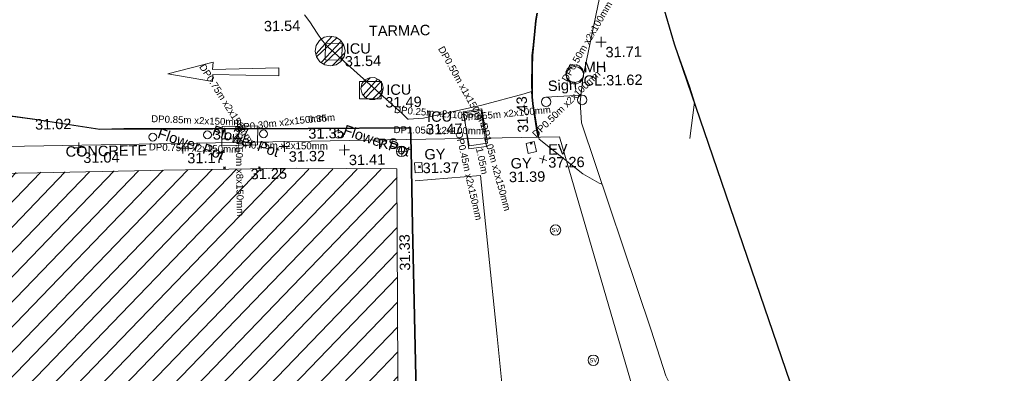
# Model space of a CAD drawing. Header units: millimetres. Extents: x -290717 to 520720, y -103372 to 287762.
# Tile 363 of 375: x 384263 to 419765, y 186328 to 199056. Entities that reach past the tile are written whole.
import ezdxf

# ---------------------------------------------------------------- set-up
doc = ezdxf.new("R2010")
doc.units = ezdxf.units.MM
for name, pattern in [('IMPORT-HIDDEN2 _3_', [4762.5, 3175, -1587.5]), ('IMPORT-UG_ELEC_LV_QLB2 _2_', [2700, 1500, -300.0000000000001, 0, -250, 150, -300.0000000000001, 0, -200]), ('IMPORT-UG_ELEC_QLB2 _2_', [2500, 1500, -300.0000000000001, 0, -50, 150, -300.0000000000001, 0, -200]), ('IMPORT-UG_ELEC_STREET LIGHTING_QLB2 _2_', [2700, 1500, -300.0000000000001, 0, -250, 150, -300.0000000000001, 0, -200])]:
    doc.linetypes.add(name, pattern=pattern)
for name, color, linetype, lineweight, true_color in [('00_TOPO_BUILDING_OUTLINE', 5, 'Continuous', 9, 0x0000ff), ('00_TOPO_EAVE', 7, 'Continuous', 9, 0x666666), ('00_TOPO_FURN_FLOWER_POT', 9, 'Continuous', 9, 0x808080), ('00_TOPO_FURN_SIGN', 7, 'Continuous', 9, 0x666666), ('00_TOPO_KERB_BOTTOM', 1, 'Continuous', 9, 0xff0000), ('00_TOPO_KERB_TOP', 7, 'Continuous', 9, 0xa500a5), ('00_TOPO_LEVEL_SPOT', 7, 'Continuous', 9, 0x666666), ('00_TOPO_ROAD_MARKING_ARROWS', 7, 'Continuous', 9, 0x999999), ('00_TOPO_ROAD_MARKING_WHITE_CONTINUOUS', 7, 'Continuous', 9, 0x999999), ('00_TOPO_ROOF_OVERHANG', 7, 'Continuous', 9, 0xff7fff), ('00_TOPO_SERV_GULLY', 7, 'Continuous', 9, 0x5252a5), ('00_TOPO_SERV_IC', 5, 'Continuous', 9, 0x0000ff), ('00_TOPO_SERV_MH', 7, 'Continuous', 9, 0x666666), ('00_TOPO_SERV_STOP_VALVE', 7, 'Continuous', 9, 0x666666), ('00_TOPO_VEGETATION', 7, 'Continuous', 9, 0x52a552), ('00_UAV_BUILDING_HATCH', 7, 'Continuous', 9, 0x999999), ('00_UAV_EAVE', 7, 'Continuous', 9, 0x666666), ('00_UAV_TREE_LINE', 7, 'Continuous', 9, 0x52a552), ('01_DTM_CONTOUR_MNR', 7, 'Continuous', 9, 0xa5a552), ('12333-PUM-2D-U-0001-C01 - Rev2_REVIT IMPORT_dwg', 7, 'Continuous', 9, 0x767676), ('PUM-CHAMBER EXTENTS', 6, 'IMPORT-HIDDEN2 _3_', 9, 0xff00ff), ('PUM-ELECTRIC-LV-QLB2', 1, 'IMPORT-UG_ELEC_LV_QLB2 _2_', 9, 0xff0000), ('PUM-ELECTRIC-MH', 1, 'Continuous', 9, 0xff0000), ('PUM-ELECTRIC-QLB2', 1, 'IMPORT-UG_ELEC_QLB2 _2_', 9, 0xff0000), ('PUM-SURVEY BOUNDARY_EXTENT', 190, 'Continuous', 25, 0x7f00ff)]:
    doc.layers.add(name, color=color, linetype=linetype, lineweight=lineweight, true_color=true_color)
doc.layers.add('00_TOPO_SURVEY_TEXT', color=7, linetype='Continuous', lineweight=9)
doc.layers.add('GEN-TEXT', color=7, linetype='Continuous', lineweight=9)
doc.styles.add('Arial_1', font='arial.ttf', dxfattribs={"height": 250})
doc.styles.add('Swis721 Lt BT', font='swissl.ttf', dxfattribs={"height": 399.9999999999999})
doc.styles.add('Swis721 Lt BT_2', font='swissl.ttf', dxfattribs={"height": 375})
pattern_1 = [(45, (-533641079.65, -725615854.3560001), (-265.1650429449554, 265.1650429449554), []), (45, (-533640902.873, -725615854.3560001), (-265.1650429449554, 265.1650429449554), [])]

# ---------------------------------------------------------------- blocks, each defined once
blk = doc.blocks.new('12333-PUM-2D-U-0001-C01 - Rev2_REVIT IMPORT_dwg_MSL_RoadSign_SYM-2077193-Site Location Plan Existing')
at = {"layer": '00_TOPO_FURN_SIGN', "color": 254, "true_color": 0xcccccc}
for p, q in [((-500.2287617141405, 0), (499.7712382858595, 0)), ((-0.2287617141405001, -500.0000000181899), (-0.2287617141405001, 499.9999999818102))]:
    blk.add_line(p, q, dxfattribs=at)
blk.add_circle((-0.2287617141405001, 0), 500.0000000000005, dxfattribs=at)
blk = doc.blocks.new('12333-PUM-2D-U-0001-C01 - Rev2_REVIT IMPORT_dwg_MM-2077200-Site Location Plan Existing')
at = {"layer": '00_TOPO_LEVEL_SPOT', "color": 254, "true_color": 0xcccccc, "flags": 128}
for points in [[(0, -500.0000000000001), (0, 0), (-500.0000000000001, 0)], [(500.0000000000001, 0), (0, 0), (0, 500.0000000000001)]]:
    blk.add_lwpolyline(points, dxfattribs=at)
blk = doc.blocks.new('12333-PUM-2D-U-0001-C01 - Rev2_REVIT IMPORT_dwg_MSL_Sluice_Valve_SYM-2077186-Site Location Plan Existing')
at = {"layer": '00_TOPO_SERV_STOP_VALVE', "color": 254, "true_color": 0xcccccc}
blk.add_circle((0, 0), 500.0000000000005, dxfattribs=at)
at = {"layer": '00_TOPO_SERV_STOP_VALVE', "insert": (0, 198.9876086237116), "char_height": 399.9999999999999, "width": 785.1100955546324, "attachment_point": 2, "line_spacing_factor": 1.005061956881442, "style": 'Swis721 Lt BT'}
blk.add_mtext('SV', dxfattribs=at)
blk = doc.blocks.new('12333-PUM-2D-U-0001-C01 - Rev2_REVIT IMPORT_dwg_MSL_Sign_SYM-2077194-Site Location Plan Existing')
at = {"layer": '00_TOPO_FURN_SIGN', "color": 254, "true_color": 0xcccccc}
blk.add_line((1862.281444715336, 0), (-1862.281444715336, 0), dxfattribs=at)
for centre, radius in [((-1862.281444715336, -488.8448533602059), 488.8448533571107), ((1862.281444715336, -488.8448533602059), 488.8448533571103)]:
    blk.add_circle(centre, radius, dxfattribs=at)
blk = doc.blocks.new('12333-PUM-2D-U-0001-C01 - Rev2_REVIT IMPORT_dwg_MSL_Eaves_SYM_1-V74-Site Location Plan Existing')
at = {"layer": '00_TOPO_EAVE', "color": 254, "true_color": 0xcccccc}
for p, q in [((356.5791934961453, -116.0873754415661), (-356.5791934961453, 116.0873754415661)), ((-116.0873754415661, -356.5791934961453), (116.0873754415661, 356.5791934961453))]:
    blk.add_line(p, q, dxfattribs=at)
blk = doc.blocks.new('12333-PUM-2D-U-0001-C01 - Rev2_REVIT IMPORT_dwg_MGS62954_T2_Galway_ITM_3d_Rev1-2077680-Site Location Plan Existing')
at = {"layer": '00_UAV_BUILDING_HATCH', "true_color": 0xcccccc}
h = blk.add_hatch(dxfattribs=at)
h.set_pattern_fill('FP_1', color=254, style=0, pattern_type=2)
h.set_pattern_definition([(45, (0, 0), (-441.9417382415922, 441.9417382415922), [])])
h.paths.add_polyline_path([(534273331.0839256, 725699413.308508), (534277278.0839256, 725714344.3085079), (534273549.7966212, 725715375.4495255), (534278107.7966213, 725729661.4495255), (534289916.7966211, 725729648.4495255), (534289758.7966212, 725730785.4495256), (534295105.895538, 725732008.9646724), (534299533.3955734, 725732012.6897947), (534299525.8615051, 725732274.3540393), (534303017.6669321, 725732237.6943833), (534303145.8580773, 725742131.6227317), (534297043.3569099, 725742233.1048253), (534282146.4326756, 725742249.486803), (534282149.6354219, 725743193.6412101), (534265261.1107914, 725743195.2464387), (534265304.8585889, 725737414.8249149), (534261265.5081947, 725737413.3337195), (534259042.3072209, 725729051.2211075), (534251896.866097, 725705079.4298506), (534273323.2049377, 725699415.3913133)])
at = {"layer": '00_TOPO_BUILDING_OUTLINE', "color": 254, "true_color": 0xcccccc, "flags": 128}
blk.add_lwpolyline([(534265261.1107914, 725743195.2464387), (534266299.5886774, 725743186.5933887), (534268966.6669175, 725743189.0566638), (534271536.7660006, 725743183.3878961), (534274362.0502515, 725743188.4647542), (534277167.682077, 725743184.5850734), (534281089.3870794, 725743199.5951864), (534282149.6354219, 725743193.6412101), (534282146.4326755, 725742249.486803), (534283839.5080152, 725742262.9401561), (534286567.9418006, 725742218.6443591), (534290181.8390353, 725742221.1964252), (534294256.3784721, 725742233.0229486), (534294735.6483263, 725742234.4140496), (534297868.1361533, 725742232.636906), (534298446.2772241, 725742229.1177834), (534299533.5699496, 725742222.4994738), (534303145.8580773, 725742131.6227317), (534303017.6669321, 725732237.6943833), (534299525.861505, 725732274.3540392), (534299532.215795, 725732053.6644403), (534299532.8153137, 725732032.8426747), (534299533.3955733, 725732012.6897947), (534295105.8955379, 725732008.9646724)], dxfattribs=at)
at = {"layer": '00_TOPO_FURN_FLOWER_POT', "color": 254, "true_color": 0xcccccc}
for centre, radius in [((534294363.2827742, 725743431.9220792), 141.1226066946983), ((534296334.7440853, 725743479.6519554), 141.1226066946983), ((534298357.4765449, 725743479.6519554), 141.122606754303), ((534301057.4262737, 725743417.3064443), 141.122606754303)]:
    blk.add_circle(centre, radius, dxfattribs=at)
at = {"layer": '00_TOPO_KERB_BOTTOM', "color": 254, "true_color": 0xcccccc, "flags": 128}
for points in [[(534308283.6238087, 725747655.5112337), (534308233.9765163, 725747387.1875391), (534308188.1360287, 725747005.3569778), (534308130.3085472, 725746509.9320878), (534308083.2339498, 725746128.7833622), (534308067.4949427, 725745712.2384444), (534308056.0960096, 725745236.5280064), (534308053.7869669, 725744644.2518926), (534308071.7162285, 725744393.1604843), (534308127.0934432, 725744011.6240902), (534308204.7556738, 725743445.4626124), (534308249.9701226, 725743214.554612)], [(534299532.8153137, 725732032.8426747), (534302597.0408759, 725732018.1712743), (534303730.9225911, 725732012.7422898), (534303713.8795811, 725733556.7228701), (534303682.405311, 725740052.5993531), (534303677.576763, 725742812.6282414), (534303666.2089036, 725743615.4478605), (534299973.2516017, 725743655.2383559), (534295968.3994947, 725743711.128915), (534294679.5569375, 725743734.8029191), (534293329.1843611, 725743759.6071326), (534292456.5286127, 725743756.5799744), (534290126.8992643, 725744156.4548488), (534288042.5109911, 725744471.6315801), (534287509.9331685, 725744556.3325987), (534285595.8035702, 725744592.7361156)]]:
    blk.add_lwpolyline(points, dxfattribs=at)
at = {"layer": '00_TOPO_KERB_TOP', "color": 254, "true_color": 0xcccccc, "flags": 128}
for points in [[(534308312.5653968, 725747648.9504238), (534308263.305109, 725747382.7183336), (534308217.5826431, 725747001.8708391), (534308159.7493135, 725746506.3958478), (534308112.817343, 725746126.401929), (534308097.1337446, 725745711.3234408), (534308085.7468405, 725745236.1150047), (534308083.4433047, 725744645.2514781), (534308101.216174, 725744396.3502755), (534308156.4548157, 725744015.7686177), (534308234.0178252, 725743450.3304669), (534308279.069715, 725743220.2526478)], [(534299532.215795, 725732053.6644403), (534302597.1405538, 725732038.9896921), (534303709.8717474, 725732033.6619755), (534303693.0614815, 725733556.5575383), (534303661.586743, 725740052.5307069), (534303656.7583646, 725742812.462644), (534303645.6798357, 725743594.8491904), (534299972.9941947, 725743634.4212648), (534296528.1649683, 725743682.4963061), (534295968.063067, 725743690.3129265), (534294681.3322327, 725743713.9481416), (534293329.0292807, 725743738.7878131), (534292454.7907004, 725743735.755164), (534290123.5816689, 725744135.9011872), (534288039.3197103, 725744451.0588186), (534287508.091444, 725744535.5452042), (534285590.03226, 725744558.9655178)]]:
    blk.add_lwpolyline(points, dxfattribs=at)
at = {"layer": '00_TOPO_ROAD_MARKING_ARROWS', "color": 254, "true_color": 0xcccccc, "flags": 128}
blk.add_lwpolyline([(534298947.962415, 725745847.8322582), (534298944.2498124, 725745561.2742976), (534296564.5179741, 725745647.3582183), (534296549.6587787, 725745392.4333932), (534294940.8758591, 725745699.9408861), (534296582.6262788, 725746093.9419317), (534296563.1229188, 725745826.9221721)], close=True, dxfattribs=at)
at = {"layer": '00_TOPO_ROAD_MARKING_WHITE_CONTINUOUS', "color": 254, "true_color": 0xcccccc, "flags": 128}
blk.add_lwpolyline([(534303800.0000001, 725741690.0000001), (534306150, 725741840), (534306360, 725739410.0000001), (534306650.0000001, 725736040), (534306870.0000001, 725733400.0000001), (534306980, 725732280.0000001)], dxfattribs=at)
at = {"layer": '00_TOPO_ROOF_OVERHANG', "color": 254, "true_color": 0xcccccc, "flags": 128}
blk.add_lwpolyline([(534282149.6354219, 725743193.6412101), (534309024.2867259, 725743188.4261273), (534312425.209771, 725730734.8437055), (534295243.3882573, 725730753.8532)], dxfattribs=at)
at = {"layer": '00_TOPO_SERV_GULLY', "color": 254, "true_color": 0xcccccc, "flags": 128}
for points in [[(534307816.9992578, 725742973.7723061), (534307891.3913257, 725742610.9228631), (534308187.8936744, 725742671.7123264), (534308113.5016066, 725743034.5617691)], [(534303783.9988641, 725742343.0684061), (534303800.9827068, 725741985.9192669), (534304061.9991008, 725741998.3316203), (534304045.0152579, 725742355.4807599)]]:
    blk.add_lwpolyline(points, close=True, dxfattribs=at)
at = {"layer": '00_TOPO_SERV_IC', "color": 254, "true_color": 0xcccccc, "flags": 128}
for points in [[(534300651.6100542, 725746701.7347624), (534301248.6063985, 725746677.5447996), (534301224.5919963, 725746084.8812058), (534300627.595652, 725746109.0711685)], [(534302626.3998014, 725744666.5578847), (534301834.5892296, 725744686.0959316), (534301849.8666025, 725745305.2358841), (534302641.6771744, 725745285.6978371)], [(534305588.8346047, 725744109.0389994), (534305753.5089952, 725742809.145351), (534306383.5991946, 725742888.9670645), (534306218.9248041, 725744188.8607129)]]:
    blk.add_lwpolyline(points, close=True, dxfattribs=at)
at = {"layer": '00_TOPO_SERV_MH', "color": 254, "true_color": 0xcccccc}
blk.add_circle((534309619.6340802, 725745395.8188077), 311.9461516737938, dxfattribs=at)
at = {"layer": '00_TOPO_VEGETATION', "color": 254, "true_color": 0xcccccc, "flags": 128}
blk.add_lwpolyline([(534313725.9499338, 725743043.839204), (534313910.3811712, 725744346.5498801), (534313755.4658592, 725744898.7040137), (534313235.6194068, 725746455.7147201), (534312947.7116694, 725747489.6233302)], dxfattribs=at)
at = {"layer": '00_UAV_TREE_LINE', "color": 254, "true_color": 0xcccccc, "flags": 128}
blk.add_lwpolyline([(534310837.2722841, 725749438.6609697), (534309905.2722841, 725745278.6609697), (534309789.2722842, 725744421.6609697), (534309825.2722842, 725743677.6609697), (534312213.2509079, 725736174.6029111), (534312707.250908, 725734512.6029111), (534313289.2509078, 725733305.602911), (534314274.2509079, 725732431.6029112), (534315105.2509079, 725731852.6029111), (534316079.2509079, 725731309.6029111), (534316719.2509079, 725730536.6029111), (534317304.2509078, 725728943.6029111), (534320382.2509079, 725721266.602911), (534322915.7485062, 725716499.735819), (534324281.7485062, 725711808.735819), (534326579.7485062, 725703426.735819)], dxfattribs=at)
at = {"layer": '01_DTM_CONTOUR_MNR', "color": 254, "true_color": 0xcccccc, "flags": 128}
blk.add_lwpolyline([(534310531.45228, 725741458.8347808), (534310430.0000002, 725741498.0769231), (534309845.2487779, 725741835.2487777), (534308285.3571428, 725743120), (534308267.8750001, 725743215.9583334), (534308234.569161, 725743395.170068), (534308223.5416667, 725743450.0000002), (534308197.3220974, 725743632.9962548), (534308145.4761906, 725744015.1587303), (534308110.4999999, 725744223.5000002), (534308083.1896552, 725744394.396552), (534308053.5714288, 725744622.8571428), (534308056.1607143, 725744642.0535716), (534308050.0000001, 725744840.0000001), (534307779.696288, 725744760.1349831), (534306250, 725744370.0000001), (534304132.4359653, 725743946.2145181), (534303588.7571566, 725743913.3424802), (534303566.960925, 725743921.8979267), (534303532.6143262, 725743954.5042492), (534303473.8852054, 725744016.7692841), (534303364.0707915, 725744129.485219), (534300743.052861, 725746560.6585225), (534300530.9058486, 725746805.6206367), (534300359.6804898, 725747075.922591), (534300100.7505502, 725747479.7839277), (534299910.0000001, 725747740)], dxfattribs=at)
at = {"xscale": 0.375, "yscale": 0.375, "zscale": 0.375}
for name, p in [('12333-PUM-2D-U-0001-C01 - Rev2_REVIT IMPORT_dwg_MM-2077200-Site Location Plan Existing', (534310584.8409677, 725746570.5365549)), ('12333-PUM-2D-U-0001-C01 - Rev2_REVIT IMPORT_dwg_MM-2077200-Site Location Plan Existing', (534291689.9211206, 725743096.768148)), ('12333-PUM-2D-U-0001-C01 - Rev2_REVIT IMPORT_dwg_MM-2077200-Site Location Plan Existing', (534295440.3395299, 725743015.6344959)), ('12333-PUM-2D-U-0001-C01 - Rev2_REVIT IMPORT_dwg_MM-2077200-Site Location Plan Existing', (534299099.7007521, 725743011.5792032)), ('12333-PUM-2D-U-0001-C01 - Rev2_REVIT IMPORT_dwg_MM-2077200-Site Location Plan Existing', (534301264.6879693, 725742850.9182589)), ('12333-PUM-2D-U-0001-C01 - Rev2_REVIT IMPORT_dwg_MSL_RoadSign_SYM-2077193-Site Location Plan Existing', (534303325.1769128, 725742764.7087936)), ('12333-PUM-2D-U-0001-C01 - Rev2_REVIT IMPORT_dwg_MSL_Eaves_SYM_1-V74-Site Location Plan Existing', (534308422.2725, 725742387.661)), ('12333-PUM-2D-U-0001-C01 - Rev2_REVIT IMPORT_dwg_MSL_Sluice_Valve_SYM-2077186-Site Location Plan Existing', (534308822.7023327, 725739835.0679696)), ('12333-PUM-2D-U-0001-C01 - Rev2_REVIT IMPORT_dwg_MSL_Sluice_Valve_SYM-2077186-Site Location Plan Existing', (534310104.8612453, 725735125.03943))]:
    blk.add_blockref(name, p, dxfattribs=at)
at = {"xscale": 0.35, "yscale": 0.35, "zscale": 0.35, "rotation": 2.181313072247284}
blk.add_blockref('12333-PUM-2D-U-0001-C01 - Rev2_REVIT IMPORT_dwg_MSL_Sign_SYM-2077194-Site Location Plan Existing', (534309210.2679534, 725744647.2141448), dxfattribs=at)
at = {"layer": '00_TOPO_BUILDING_OUTLINE', "color": 251, "true_color": 0x666666, "insert": (534297868.1000001, 725742227.8296078), "char_height": 375, "width": 1495.902363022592, "attachment_point": 1, "line_spacing_factor": 1.005061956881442, "style": 'Swis721 Lt BT_2'}
blk.add_mtext('31.25', dxfattribs=at)
at = {"layer": '00_TOPO_FURN_FLOWER_POT', "color": 251, "true_color": 0x666666, "char_height": 375, "width": 2858.835627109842, "attachment_point": 1, "rotation": 340.2691377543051, "line_spacing_factor": 1.005061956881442, "style": 'Swis721 Lt BT_2'}
for insert in [(534294628.5642865, 725743765.1184126), (534296600.8570704, 725743828.1449507), (534301323.539259, 725743765.7994397)]:
    blk.add_mtext('Flower Pot', dxfattribs=dict(at, insert=insert))
at = {"layer": '00_TOPO_FURN_SIGN', "insert": (534308631.2602779, 725745208.6870099), "char_height": 375, "width": 1206.219683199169, "attachment_point": 1, "rotation": 2.245371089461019, "line_spacing_factor": 1.005061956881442, "style": 'Swis721 Lt BT_2'}
blk.add_mtext('Sign', dxfattribs=at)
at = {"layer": '00_TOPO_FURN_SIGN', "insert": (534302471.4003326, 725743232.209531), "char_height": 375, "width": 783.5679044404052, "attachment_point": 1, "line_spacing_factor": 1.005061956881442, "style": 'Swis721 Lt BT_2'}
blk.add_mtext('RS', dxfattribs=at)
at = {"layer": '00_TOPO_KERB_BOTTOM', "color": 251, "true_color": 0x666666, "char_height": 375, "width": 1495.902363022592, "attachment_point": 1, "line_spacing_factor": 1.005061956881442, "style": 'Swis721 Lt BT_2'}
for s, insert, rotation in [('31.43', (534307531.7968014, 725743354.5697892), 91.64070653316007), ('31.33', (534303184.0546895, 725738468.6957589), 89.85412835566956)]:
    blk.add_mtext(s, dxfattribs=dict(at, insert=insert, rotation=rotation))
for s, insert in [('31.02', (534290126.9, 725744151.7296079)), ('31.35', (534299973.3000001, 725743650.429608))]:
    blk.add_mtext(s, dxfattribs=dict(at, insert=insert))
at = {"layer": '00_TOPO_KERB_TOP', "color": 251, "true_color": 0x666666, "char_height": 375, "width": 1495.902363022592, "attachment_point": 1, "line_spacing_factor": 1.005061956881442, "style": 'Swis721 Lt BT_2'}
for s, insert in [('31.54', (534298438.9139249, 725747544.1104505)), ('31.27', (534296528.2, 725743677.7296078))]:
    blk.add_mtext(s, dxfattribs=dict(at, insert=insert))
at = {"layer": '00_TOPO_LEVEL_SPOT', "char_height": 375, "width": 1495.902363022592, "attachment_point": 1, "line_spacing_factor": 1.005061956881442, "style": 'Swis721 Lt BT_2'}
for s, insert in [('31.71', (534310737.6269378, 725746393.5039226)), ('31.04', (534291842.7269377, 725742919.8039227)), ('31.17', (534295593.1269377, 725742838.6039226)), ('31.32', (534299252.5269378, 725742834.6039226)), ('31.41', (534301417.5269379, 725742673.9039227))]:
    blk.add_mtext(s, dxfattribs=dict(at, insert=insert))
at = {"layer": '00_TOPO_SERV_GULLY', "color": 251, "true_color": 0x666666, "char_height": 375, "attachment_point": 1, "line_spacing_factor": 1.005061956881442, "style": 'Swis721 Lt BT_2'}
for s, insert, width in [('GY', (534304144.3265369, 725742830.147501), 821.5590755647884), ('31.37', (534304074.0199423, 725742338.3296081), 1495.902363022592), ('GY', (534307246.9956604, 725742450.49592), 821.5590755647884), ('31.39', (534307176.6890658, 725741958.6780269), 1495.902363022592)]:
    blk.add_mtext(s, dxfattribs=dict(at, insert=insert, width=width))
at = {"layer": '00_TOPO_SERV_IC', "color": 251, "true_color": 0x666666, "char_height": 375, "attachment_point": 1, "line_spacing_factor": 1.005061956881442, "style": 'Swis721 Lt BT_2'}
for s, insert, width in [('ICU', (534301375.3023928, 725746681.5314468), 1021.012723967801), ('31.54', (534301333.2374718, 725746229.5892489), 1495.902363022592), ('ICU', (534302810.4445077, 725745176.83635), 1021.012723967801), ('31.49', (534302768.3795867, 725744724.894152), 1495.902363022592), ('ICU', (534304262.6989074, 725744181.5953047), 1021.012723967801), ('31.47', (534304220.6339863, 725743729.6531069), 1495.902363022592)]:
    blk.add_mtext(s, dxfattribs=dict(at, insert=insert, width=width))
at = {"layer": '00_TOPO_SERV_MH', "char_height": 375, "attachment_point": 1, "line_spacing_factor": 1.005061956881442, "style": 'Swis721 Lt BT_2'}
for s, insert, width in [('MH', (534309943.833856, 725745868.1788129), 949.779278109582), ('CL:31.62', (534309928.3005164, 725745381.6814816), 2440.932744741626)]:
    blk.add_mtext(s, dxfattribs=dict(at, insert=insert, width=width))
at = {"layer": '00_TOPO_SURVEY_TEXT', "color": 251, "true_color": 0x666666, "char_height": 375, "attachment_point": 1, "line_spacing_factor": 1.005061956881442, "style": 'Swis721 Lt BT_2'}
for s, insert, width in [('TARMAC', (534302221.9999999, 725747303.5296079), 2450.430537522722), ('CONCRETE', (534291211.0000001, 725743154.929608), 3286.236302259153)]:
    blk.add_mtext(s, dxfattribs=dict(at, insert=insert, width=width))
at = {"layer": '00_UAV_EAVE', "char_height": 375, "attachment_point": 1, "line_spacing_factor": 1.005061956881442, "style": 'Swis721 Lt BT_2'}
for s, insert, width in [('EV', (534308609.1317928, 725742924.358824), 736.078940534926), ('37.26', (534308604.4633896, 725742457.6081998), 1495.902363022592)]:
    blk.add_mtext(s, dxfattribs=dict(at, insert=insert, width=width))
blk = doc.blocks.new('12333-PUM-2D-U-0001-C01 - Rev2_REVIT IMPORT_dwg-1620468-Site Location Plan Existing')
at = {"layer": 'PUM-CHAMBER EXTENTS', "true_color": 0xffaaff}
h = blk.add_hatch(dxfattribs=at)
h.set_pattern_fill('FP_3', color=211, style=0, pattern_type=2)
h.set_pattern_definition(pattern_1)
h.paths.add_polyline_path([(659734.3501528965, 130028.4720752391), (659940.4909055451, 130069.4760204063), (660115.2485973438, 130186.2453768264), (660232.0179537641, 130361.0030686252), (660273.0218989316, 130567.1438212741), (660232.0179537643, 130773.2845739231), (660115.2485973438, 130948.042265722), (659940.4909055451, 131064.8116221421), (659734.3501528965, 131105.8155673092), (659528.2094002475, 131064.8116221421), (659353.4517084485, 130948.0422657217), (659236.6823520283, 130773.2845739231), (659195.6784068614, 130567.1438212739), (659236.6823520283, 130361.0030686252), (659353.4517084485, 130186.2453768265), (659528.2094002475, 130069.4760204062)])
h = blk.add_hatch(dxfattribs=at)
h.set_pattern_fill('FP_3', color=211, style=0, pattern_type=2)
h.set_pattern_definition(pattern_1)
h.paths.add_polyline_path([(661128.3171270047, 128790.1833617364), (661308.3831786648, 128790.1833617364), (661470.6170853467, 128868.3110934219), (661582.8864321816, 129009.0924015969), (661622.9548981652, 129184.6438213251), (661582.8864321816, 129360.1952410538), (661470.6170853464, 129500.9765492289), (661308.3831786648, 129579.1042809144), (661128.3171270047, 129579.1042809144), (660966.0832203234, 129500.9765492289), (660853.813873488, 129360.1952410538), (660813.7454075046, 129184.6438213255), (660853.813873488, 129009.0924015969), (660966.0832203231, 128868.3110934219), (661121.5450257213, 128793.4446338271)])
at = {"layer": 'GEN-TEXT', "color": 253, "true_color": 0xaaaaaa}
for p, q in [((666880.994813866, 127086.8299083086), (666951.7054919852, 127157.5405864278)), ((666951.7054919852, 127086.8299083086), (666880.994813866, 127157.5405864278)), ((655814.9948138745, 126391.2884822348), (655885.7054919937, 126461.999160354)), ((655885.7054919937, 126391.2884822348), (655814.9948138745, 126461.999160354)), ((657070.9948138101, 126371.2884822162), (657141.7054919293, 126441.9991603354)), ((657141.7054919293, 126371.2884822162), (657070.9948138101, 126441.9991603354)), ((662840.9948138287, 126308.8299083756), (662911.705491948, 126379.5405864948)), ((662911.705491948, 126308.8299083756), (662840.9948138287, 126379.5405864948))]:
    blk.add_line(p, q, dxfattribs=at)
at = {"layer": 'PUM-CHAMBER EXTENTS', "color": 211, "linetype": 'Continuous', "true_color": 0xffaaff, "flags": 128}
for points in [[(660273.021898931, 130567.1438212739), (660232.0179537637, 130773.2845739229), (660210.0775167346, 130806.1207584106), (660115.2485973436, 130948.0422657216), (659940.4909055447, 131064.8116221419), (659734.3501528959, 131105.815567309), (659528.209400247, 131064.8116221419), (659353.4517084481, 130948.0422657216), (659236.6823520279, 130773.2845739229), (659195.6784068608, 130567.1438212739), (659236.6823520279, 130361.003068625), (659258.622789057, 130328.1668841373), (659353.4517084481, 130186.2453768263), (659528.209400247, 130069.476020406), (659734.3501528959, 130028.4720752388), (659940.4909055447, 130069.476020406), (660115.2485973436, 130186.2453768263), (660232.0179537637, 130361.003068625)], [(661622.9548981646, 129184.6438213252), (661615.0655309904, 129219.2093973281), (661582.8864321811, 129360.1952410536), (661470.6170853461, 129500.9765492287), (661308.3831786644, 129579.1042809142), (661128.3171270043, 129579.1042809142), (660966.0832203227, 129500.9765492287), (660853.8138734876, 129360.1952410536), (660813.7454075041, 129184.6438213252), (660821.6347746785, 129150.0782453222), (660853.8138734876, 129009.0924015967), (660966.0832203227, 128868.3110934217), (661128.3171270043, 128790.1833617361), (661308.3831786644, 128790.1833617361), (661470.6170853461, 128868.3110934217), (661582.8864321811, 129009.0924015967)]]:
    blk.add_lwpolyline(points, close=True, dxfattribs=at)
at = {"layer": 'PUM-ELECTRIC-MH', "color": 21, "true_color": 0xffaaaa, "flags": 128}
for points in [[(668861.428292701, 129598.143821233), (668818.3449913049, 129758.932891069), (668700.639222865, 129876.6386596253), (668539.8501529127, 129919.7219610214), (668379.0610830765, 129876.6386596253), (668261.3553145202, 129758.9328911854), (668227.5362220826, 129632.7183198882), (668218.2720131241, 129598.143821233), (668261.3553145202, 129437.3547513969), (668379.0610829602, 129319.6489828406), (668539.8501529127, 129276.5656814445), (668700.6392227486, 129319.6489828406), (668818.3449913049, 129437.3547512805), (668852.1640837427, 129563.5693226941)], [(665158.350152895, 128386.1852474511), (664491.3501528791, 128291.1852473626), (664679.3501528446, 127060.1852474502), (665346.3501528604, 127155.1852475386)], [(655795.3501528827, 127913.6438213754), (657083.350152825, 127915.643821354), (657059.3501528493, 127239.6438213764), (655771.350152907, 127237.643821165)]]:
    blk.add_lwpolyline(points, close=True, dxfattribs=at)
at = {"layer": 'PUM-SURVEY BOUNDARY_EXTENT', "color": 201, "true_color": 0xd4aaff, "flags": 128}
blk.add_lwpolyline([(434100.3536528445, 24157.39132126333), (453045.0486529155, 39175.58032134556), (466013.048652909, 44122.58032138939), (482147.0486528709, 40702.58032134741), (488216.8503400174, 30926.89504288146), (531080.8829478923, 24250.27741154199), (561844.1376578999, 20426.38415400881), (566062.0655785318, 8611.398574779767), (571128.6864528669, -7616.027373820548), (575714.0437077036, -7982.768216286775), (646442.309713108, 31495.23056612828), (689841.2207724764, 56725.65899800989), (691426.6726380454, 62926.17045936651), (689638.0678800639, 69873.57358378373), (681836.0986590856, 100645.3796401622), (672155.969559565, 130601.3585414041), (667140.7217679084, 148790.7201766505), (693350.350153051, 157472.2071436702), (716444.8569162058, 167556.0435847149), (696842.6566527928, 196972.3378213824), (686147.1257949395, 214212.6510542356)], dxfattribs=at)
blk.add_blockref('12333-PUM-2D-U-0001-C01 - Rev2_REVIT IMPORT_dwg_MGS62954_T2_Galway_ITM_3d_Rev1-2077680-Site Location Plan Existing', (-533641079.6498471, -725615854.3561786))
at = {"layer": 'PUM-ELECTRIC-LV-QLB2', "insert": (665264.4900358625, 126537.5068509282), "char_height": 250, "width": 1160.025439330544, "attachment_point": 2, "rotation": 281.1758704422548, "line_spacing_factor": 0.9417779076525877, "style": 'Arial_1'}
blk.add_mtext('1.05m', dxfattribs=at)
at = {"layer": 'PUM-ELECTRIC-QLB2', "char_height": 250, "attachment_point": 2, "line_spacing_factor": 0.9417779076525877, "style": 'Arial_1'}
for s, insert, width, rotation in [('DP0.50m x2x100mm', (668888.3537429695, 130812.1173354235), 3893.2779916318, 58.85942892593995), ('DP0.50m x1x150mm', (664606.0597066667, 129263.6282032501), 3893.2779916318, 298.239031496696), ('DP0.75m x2x150mm', (656055.9323883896, 128823.1118975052), 3893.2779916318, 301.50373869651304), ('DP0.50m x2x100mm', (668126.5485775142, 128605.6939680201), 3893.2779916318, 43.313332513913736), ('DP0.25m x2x100mm', (663635.7884719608, 128379.17643188), 3893.2779916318, 354.1218526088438), ('DP0.85m x2x150mm', (654871.2367921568, 128276.4822885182), 3893.2779916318, 356.7035807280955), ('DP0.30m x2x150mm', (657915.6976284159, 128149.2349026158), 3893.2779916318, 5.640065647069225), ('0.35m', (659372.569527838, 128273.1038985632), 1160.025439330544, 3.7712757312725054), ('DP0.55m x2x100mm', (666011.743280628, 128325.2137154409), 3893.2779916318, 4.2125745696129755), ('DP0.50m x8x150mm', (656518.1455427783, 126303.2483877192), 3893.2779916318, 269.9708862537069), ('DP1.05m x2x100mm', (663600.7494291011, 127769.7902678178), 3893.2779916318, 358.22309164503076), ('DP1.05m x2x150mm', (665747.6890287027, 126318.1520186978), 3893.2779916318, 284.53014714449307), ('DP0.45m x2x150mm', (664777.7602645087, 126010.0966809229), 3893.2779916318, 281.995515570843), ('DP0.75m x2x150mm', (654769.3046294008, 127282.2408551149), 3893.2779916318, 357.46575894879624), ('DP0.75m x2x150mm', (657963.9819617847, 127318.8856551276), 3893.2779916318, 358.22424892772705)]:
    blk.add_mtext(s, dxfattribs=dict(at, insert=insert, width=width, rotation=rotation))

msp = doc.modelspace()

# ---------------------------------------------------------------- block references
at = {"layer": '12333-PUM-2D-U-0001-C01 - Rev2_REVIT IMPORT_dwg', "color": 254, "linetype": 'IMPORT-UG_ELEC_STREET LIGHTING_QLB2 _2_', "true_color": 0xffd4d4, "rotation": 0.9999999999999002}
msp.add_blockref('12333-PUM-2D-U-0001-C01 - Rev2_REVIT IMPORT_dwg-1620468-Site Location Plan Existing', (-261895.0770586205, 55869.5817132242), dxfattribs=at)

doc.saveas('drawing.dxf')
